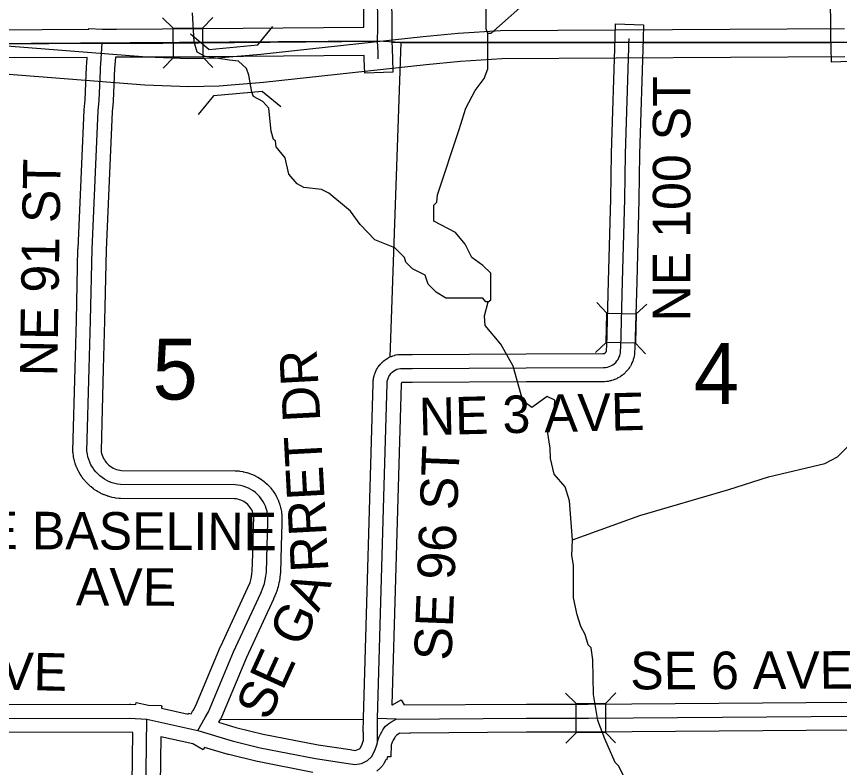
# Model space of a CAD drawing. Extents: x -1403959 to 81668, y -1400582 to 11018.
# Drawn here: x 8185.4 to 8355.3, y 8182.1 to 8337.1 of the extents above; entities that cross this region are included whole.
import ezdxf

# ---------------------------------------------------------------- set-up
doc = ezdxf.new("R2010")
doc.units = 0
for name, color, linetype in [('tdCiCoBndryTxt', 7, 'Continuous'), ('tdCiMapFrame', 7, 'Continuous'), ('tdCiRROwnerTxt', 7, 'Continuous'), ('tdCiSecText', 7, 'Continuous'), ('tdCiSectLine', 7, 'Continuous'), ('tdCoCityStreetMajor', 7, 'Continuous'), ('tdCoClipBndry', 7, 'Continuous'), ('tdCoDivCarto', 7, 'Continuous'), ('tdCoSectLinePart', 7, 'Continuous'), ('tdCoSectNmbr', 7, 'Continuous'), ('tdCoSurfBitum', 7, 'Continuous'), ('tdCoSurfEarth', 7, 'Continuous')]:
    doc.layers.add(name, color=color, linetype=linetype)

msp = doc.modelspace()

# ---------------------------------------------------------------- linework, layer by layer
at = {"layer": 'tdCiCoBndryTxt'}
for points in [[(8260.1, 8329.07), (8260.07, 8329.78), (8259.99, 8332.05), (8259.99, 8332.56), (8260.01, 8334.34), (8259.58, 8384.33), (8259.34, 8409.06), (8259.11, 8428.8), (8259.11, 8428.96), (8258.99, 8457.22)], [(8175.03, 8331.39), (8175.13, 8331.36), (8178.16, 8331.5), (8181, 8331.5), (8203.1, 8331.62)], [(8202.79, 8326.63), (8202.84, 8327.31), (8202.84, 8327.38), (8203.1, 8331.62)], [(8260.12, 8328.42), (8260.1, 8329.07)], [(8204.56, 8241.1), (8204.08, 8241.32), (8203.57, 8241.61), (8203.08, 8241.94), (8202.62, 8242.3), (8202.19, 8242.7), (8201.78, 8243.13), (8201.42, 8243.59), (8201.09, 8244.08), (8200.8, 8244.59), (8200.55, 8245.12), (8200.34, 8245.67), (8200.18, 8246.23), (8200.06, 8246.81), (8199.98, 8247.39), (8200.43, 8264.46), (8200.68, 8274.4), (8201.02, 8289.09), (8202.31, 8317.64), (8202.47, 8319.79), (8202.77, 8326.01), (8202.79, 8326.63)], [(8204.62, 8241.08), (8204.56, 8241.1)], [(8235.09, 8238.56), (8234.78, 8238.84), (8234.32, 8239.19), (8233.83, 8239.5), (8233.32, 8239.77), (8232.79, 8240), (8232.25, 8240.18), (8231.69, 8240.32), (8231.12, 8240.41), (8230.55, 8240.46), (8206.9, 8240.53), (8206.31, 8240.6), (8205.74, 8240.71), (8205.17, 8240.87), (8204.62, 8241.08)], [(8222.85, 8189.71), (8224.38, 8192.43), (8225.05, 8193.58), (8230.22, 8205.95), (8234.49, 8215.16), (8235.84, 8218.08), (8236.38, 8219.32), (8236.6, 8220.08), (8236.78, 8220.85), (8236.91, 8221.62), (8237.01, 8222.41), (8237.16, 8227.85), (8237.3, 8232.69), (8237.33, 8233.27), (8237.32, 8233.85), (8237.26, 8234.42), (8237.15, 8234.99), (8237, 8235.54), (8236.81, 8236.08), (8236.57, 8236.61), (8236.28, 8237.11), (8235.96, 8237.59), (8235.6, 8238.04), (8235.21, 8238.46)], [(8235.21, 8238.46), (8235.09, 8238.56)], [(8075.29, 8193.47), (8106.78, 8193.02), (8119.22, 8192.79), (8143.74, 8192.48), (8152.41, 8192.32), (8165.64, 8192.16), (8181.36, 8192.2), (8208.77, 8192.26), (8212.35, 8192.06)], [(8263.82, 8192.1), (8290.74, 8192.29), (8303.49, 8192.3), (8358.71, 8192.72)], [(8211.37, 8062.19), (8211.21, 8063.24), (8211.11, 8069.22), (8211.05, 8088.19), (8211.24, 8095.69), (8211.69, 8120.14), (8211.72, 8143.95), (8212.35, 8192.06)], [(8212.35, 8192.06), (8222.85, 8189.71)], [(8259.93, 8187.27), (8259.96, 8188.17), (8259.96, 8192.03), (8259.96, 8192.23)], [(8259.93, 8187.27), (8260.11, 8187.85), (8260.32, 8188.41), (8260.56, 8188.96), (8260.83, 8189.49), (8261.06, 8189.89), (8261.33, 8190.26), (8261.63, 8190.61), (8261.97, 8190.92), (8262.33, 8191.2), (8262.72, 8191.44), (8263.82, 8192.1)], [(8263.82, 8192.1), (8259.96, 8192.23)], [(8222.85, 8189.71), (8229.94, 8187.58), (8235.76, 8186.17), (8247.18, 8183.95), (8253.9, 8182.92), (8255.38, 8182.7), (8256.62, 8182.93), (8257.87, 8183.52), (8258.72, 8184.27), (8259.4, 8185.58), (8259.8, 8186.76), (8259.93, 8187.27)]]:
    msp.add_lwpolyline(points, dxfattribs=at)
at = {"layer": 'tdCiMapFrame'}
for points in [[(8311.87, 8331.56), (8311.9, 8332.62)], [(8310.1, 8267.65), (8310.14, 8267.87), (8310.16, 8268.27), (8310.2, 8268.73), (8310.57, 8282.42), (8311, 8299.43), (8311.18, 8308.81), (8311.84, 8330.66), (8311.87, 8331.56)], [(8266.01, 8264.46), (8267.08, 8264.45), (8290.68, 8264.59), (8306.62, 8264.65), (8307.02, 8264.68), (8307.41, 8264.75), (8307.79, 8264.87), (8308.16, 8265.03), (8308.51, 8265.22), (8308.83, 8265.46), (8309.13, 8265.73), (8309.39, 8266.03), (8309.62, 8266.36), (8309.81, 8266.72), (8309.96, 8267.09), (8310.07, 8267.47), (8310.1, 8267.65)], [(8261.35, 8240.34), (8261.96, 8261.3), (8261.97, 8261.69), (8262.03, 8262.07), (8262.14, 8262.43), (8262.29, 8262.79), (8262.48, 8263.12), (8262.71, 8263.42), (8262.98, 8263.7), (8263.27, 8263.94), (8263.6, 8264.14), (8263.95, 8264.3), (8264.31, 8264.41), (8264.69, 8264.48), (8266.01, 8264.46)], [(8259.96, 8192.23), (8261.35, 8240.34)]]:
    msp.add_lwpolyline(points, dxfattribs=at)
at = {"layer": 'tdCiRROwnerTxt'}
msp.add_lwpolyline([(8203.1, 8331.62), (8206.07, 8331.64), (8215.61, 8331.66), (8259.99, 8332.05)], dxfattribs=at)
at = {"layer": 'tdCiSecText'}
for points in [[(8225.93, 8336.92), (8223.81, 8334.76), (8223.87, 8328.71)], [(8215.6, 8336.83), (8217.76, 8334.71), (8223.81, 8334.76)], [(8215.7, 8326.5), (8217.82, 8328.66), (8217.76, 8334.71)], [(8225.98, 8326.63), (8223.87, 8328.71), (8217.82, 8328.66)], [(8305.25, 8278.11), (8307.33, 8275.91), (8313.38, 8275.75)], [(8315.53, 8277.78), (8313.38, 8275.75), (8313.22, 8269.7)], [(8304.98, 8267.78), (8307.17, 8269.86), (8307.33, 8275.91)], [(8315.3, 8267.5), (8313.22, 8269.7), (8307.17, 8269.86)], [(8298.8, 8197.45), (8300.95, 8195.32), (8307, 8195.34)], [(8309.13, 8197.49), (8307, 8195.34), (8307.02, 8189.29)], [(8298.84, 8187.12), (8300.97, 8189.27), (8300.95, 8195.32)], [(8309.12, 8187.2), (8307.02, 8189.29), (8300.97, 8189.27)]]:
    msp.add_lwpolyline(points, dxfattribs=at)
at = {"layer": 'tdCiSectLine'}
for points in [[(8353.7, 8327.73), (8353.61, 8330.63), (8353.53, 8333.01), (8353.52, 8333.09), (8353.03, 8409.03)], [(8262.51, 8381.46), (8262.91, 8334.36), (8262.91, 8334.34), (8262.91, 8334.31), (8262.89, 8332.54), (8262.89, 8332.1), (8263.02, 8328.52), (8263.12, 8325.62), (8257.32, 8325.42), (8257.22, 8328.32), (8257.19, 8329.12), (8215.63, 8328.76), (8215.62, 8328.76), (8206.08, 8328.74), (8206.02, 8328.74), (8206.02, 8328.74), (8205.83, 8328.73), (8205.74, 8327.13), (8205.74, 8327.12), (8205.73, 8327.12), (8205.69, 8326.47), (8205.37, 8319.65), (8205.37, 8319.6), (8205.37, 8319.58), (8205.21, 8317.47), (8203.93, 8288.99), (8203.58, 8274.34), (8203.58, 8274.33), (8203.33, 8264.38), (8203.33, 8264.38), (8202.89, 8247.54), (8202.92, 8247.29), (8202.99, 8246.94), (8203.09, 8246.59), (8203.22, 8246.25), (8203.38, 8245.92), (8203.56, 8245.61), (8203.76, 8245.31), (8203.98, 8245.02), (8204.23, 8244.76), (8204.5, 8244.51), (8204.78, 8244.29), (8205.09, 8244.09), (8205.4, 8243.91), (8205.73, 8243.76), (8206.07, 8243.63), (8206.42, 8243.54), (8206.77, 8243.46), (8207.08, 8243.43), (8230.55, 8243.36), (8230.73, 8243.35), (8230.77, 8243.35), (8231.35, 8243.31), (8231.5, 8243.29), (8231.58, 8243.28), (8232.15, 8243.19), (8232.25, 8243.17), (8232.38, 8243.14), (8232.94, 8243), (8233, 8242.99), (8233.17, 8242.93), (8233.72, 8242.75), (8233.73, 8242.75), (8233.91, 8242.68), (8233.94, 8242.67), (8234.47, 8242.44), (8234.61, 8242.38), (8234.68, 8242.34), (8235.19, 8242.07), (8235.28, 8242.02), (8235.4, 8241.95), (8235.88, 8241.64), (8235.93, 8241.61), (8236.08, 8241.5), (8236.54, 8241.15), (8236.54, 8241.15), (8236.69, 8241.03), (8236.72, 8241), (8237.15, 8240.62), (8237.26, 8240.51), (8237.32, 8240.45), (8237.71, 8240.03), (8237.78, 8239.95), (8237.87, 8239.85), (8238.23, 8239.4), (8238.26, 8239.36), (8238.37, 8239.21), (8238.69, 8238.73), (8238.7, 8238.72), (8238.8, 8238.56), (8238.81, 8238.53), (8239.1, 8238.03), (8239.17, 8237.89), (8239.2, 8237.82), (8239.44, 8237.29), (8239.49, 8237.19), (8239.53, 8237.07), (8239.73, 8236.53), (8239.75, 8236.47), (8239.8, 8236.3), (8239.95, 8235.75), (8239.96, 8235.74), (8240, 8235.55), (8240.01, 8235.52), (8240.11, 8234.95), (8240.14, 8234.8), (8240.15, 8234.72), (8240.21, 8234.14), (8240.21, 8234.04), (8240.22, 8233.91), (8240.23, 8233.33), (8240.23, 8233.27), (8240.23, 8233.09), (8240.19, 8232.57), (8240.06, 8227.77), (8240.06, 8227.77), (8239.91, 8222.33), (8239.9, 8222.22), (8239.89, 8222.06), (8239.8, 8221.28), (8239.79, 8221.25), (8239.77, 8221.12), (8239.64, 8220.34), (8239.62, 8220.28), (8239.6, 8220.19), (8239.43, 8219.42), (8239.4, 8219.33), (8239.39, 8219.27), (8239.17, 8218.51), (8239.13, 8218.38), (8239.06, 8218.21), (8239.04, 8218.16), (8238.5, 8216.92), (8238.47, 8216.86), (8232.88, 8204.78), (8227.72, 8192.46), (8227.65, 8192.3), (8227.56, 8192.13), (8227.56, 8192.12), (8227.16, 8191.45), (8230.7, 8190.38), (8236.38, 8189.01), (8247.68, 8186.81), (8254.33, 8185.79), (8255.33, 8185.64), (8255.72, 8185.72), (8256.25, 8185.97), (8256.39, 8186.09), (8256.7, 8186.68), (8257.04, 8187.76), (8257.06, 8188.22), (8257.06, 8189.41), (8256.98, 8189.41), (8256.98, 8189.42), (8256.97, 8189.42), (8257.06, 8192.31), (8259.06, 8261.39), (8259.06, 8261.4), (8259.07, 8261.78), (8259.08, 8261.88), (8259.09, 8262.07), (8259.1, 8262.13), (8259.16, 8262.51), (8259.18, 8262.63), (8259.23, 8262.82), (8259.24, 8262.86), (8259.35, 8263.23), (8259.39, 8263.37), (8259.46, 8263.54), (8259.47, 8263.57), (8259.61, 8263.92), (8259.68, 8264.07), (8259.77, 8264.24), (8259.77, 8264.24), (8259.97, 8264.57), (8260.06, 8264.73), (8260.16, 8264.87), (8260.4, 8265.18), (8260.41, 8265.19), (8260.53, 8265.34), (8260.63, 8265.45), (8260.9, 8265.72), (8260.92, 8265.75), (8261.06, 8265.88), (8261.16, 8265.96), (8261.46, 8266.2), (8261.51, 8266.24), (8261.66, 8266.35), (8261.75, 8266.41), (8262.08, 8266.61), (8262.15, 8266.65), (8262.32, 8266.74), (8262.39, 8266.78), (8262.74, 8266.94), (8262.84, 8266.98), (8263.02, 8267.04), (8263.08, 8267.06), (8263.44, 8267.18), (8263.56, 8267.21), (8263.75, 8267.26), (8263.79, 8267.27), (8264.17, 8267.33), (8264.31, 8267.36), (8264.5, 8267.38), (8264.69, 8267.38), (8264.73, 8267.38), (8267.1, 8267.35), (8290.66, 8267.49), (8290.67, 8267.49), (8306.5, 8267.55), (8306.64, 8267.56), (8306.72, 8267.57), (8306.79, 8267.6), (8306.86, 8267.63), (8306.93, 8267.66), (8306.99, 8267.71), (8307.05, 8267.76), (8307.1, 8267.82), (8307.15, 8267.89), (8307.18, 8267.95), (8307.21, 8268.03), (8307.23, 8268.1), (8307.25, 8268.18), (8307.26, 8268.42), (8307.26, 8268.46), (8307.27, 8268.55), (8307.3, 8268.91), (8307.67, 8282.49), (8308.1, 8299.49), (8308.28, 8308.87), (8308.28, 8308.9), (8309, 8332.71), (8309.09, 8335.61), (8314.89, 8335.43), (8314.8, 8332.53), (8314.08, 8308.74), (8313.91, 8299.37), (8313.91, 8299.35), (8313.47, 8282.34), (8313.47, 8282.34), (8313.1, 8268.65), (8313.1, 8268.54), (8313.09, 8268.45), (8313.05, 8268.06), (8313.03, 8267.72), (8313.03, 8267.68), (8313.01, 8267.49), (8313, 8267.4), (8312.94, 8267.01), (8312.92, 8266.91), (8312.87, 8266.72), (8312.87, 8266.69), (8312.76, 8266.31), (8312.71, 8266.15), (8312.65, 8266), (8312.5, 8265.63), (8312.49, 8265.61), (8312.42, 8265.43), (8312.37, 8265.34), (8312.18, 8264.98), (8312.14, 8264.91), (8312.04, 8264.75), (8312.01, 8264.71), (8311.78, 8264.38), (8311.7, 8264.27), (8311.58, 8264.12), (8311.31, 8263.82), (8311.31, 8263.82), (8311.18, 8263.68), (8311.09, 8263.59), (8310.79, 8263.32), (8310.75, 8263.28), (8310.6, 8263.16), (8310.54, 8263.12), (8310.22, 8262.88), (8310.12, 8262.81), (8309.96, 8262.71), (8309.95, 8262.7), (8309.6, 8262.51), (8309.45, 8262.42), (8309.31, 8262.36), (8308.94, 8262.2), (8308.9, 8262.19), (8308.73, 8262.12), (8308.64, 8262.09), (8308.26, 8261.97), (8308.16, 8261.95), (8307.98, 8261.9), (8307.94, 8261.9), (8307.55, 8261.82), (8307.39, 8261.8), (8307.23, 8261.78), (8306.83, 8261.75), (8306.81, 8261.75), (8306.63, 8261.74), (8290.69, 8261.69), (8267.1, 8261.55), (8267.08, 8261.55), (8267.04, 8261.55), (8264.97, 8261.57), (8264.97, 8261.57), (8264.95, 8261.56), (8264.93, 8261.54), (8264.91, 8261.53), (8264.9, 8261.51), (8264.89, 8261.49), (8264.88, 8261.46), (8264.87, 8261.44), (8264.87, 8261.42), (8264.86, 8261.22), (8262.95, 8195.04), (8262.95, 8195.03), (8263.06, 8195.03), (8264.82, 8196.08), (8265.46, 8195.01), (8290.72, 8195.19), (8290.74, 8195.19), (8303.47, 8195.2), (8402.39, 8195.96)], [(8180.99, 8334.4), (8200.37, 8334.51), (8200.38, 8334.69), (8203.18, 8334.52), (8206.05, 8334.54), (8206.06, 8334.54), (8215.59, 8334.56), (8257.11, 8334.93), (8256.72, 8379.7)], [(8181.35, 8195.1), (8208.76, 8195.17), (8208.77, 8195.17), (8208.93, 8195.16), (8210.06, 8195.1), (8210.16, 8195.53), (8212.69, 8194.96), (8215.29, 8194.93), (8215.29, 8194.81), (8215.41, 8194.8), (8215.39, 8194.36), (8220.85, 8193.13), (8220.91, 8193.32), (8221.46, 8193.16), (8221.85, 8193.85), (8221.86, 8193.88), (8221.87, 8193.89), (8222.44, 8194.88), (8227.54, 8207.07), (8227.59, 8207.17), (8233.19, 8219.27), (8233.64, 8220.3), (8233.79, 8220.81), (8233.93, 8221.43), (8234.04, 8222.05), (8234.11, 8222.62), (8234.26, 8227.93), (8234.39, 8232.77), (8234.4, 8232.87), (8234.43, 8233.33), (8234.42, 8233.67), (8234.38, 8234), (8234.32, 8234.34), (8234.23, 8234.66), (8234.12, 8234.98), (8233.98, 8235.29), (8233.81, 8235.59), (8233.62, 8235.87), (8233.41, 8236.13), (8233.18, 8236.38), (8232.93, 8236.61), (8232.66, 8236.81), (8232.37, 8236.99), (8232.07, 8237.15), (8231.76, 8237.29), (8231.44, 8237.39), (8231.11, 8237.48), (8230.77, 8237.53), (8230.43, 8237.56), (8206.89, 8237.62), (8206.71, 8237.63), (8206.54, 8237.65), (8205.96, 8237.72), (8205.93, 8237.72), (8205.75, 8237.75), (8205.74, 8237.75), (8205.16, 8237.87), (8204.98, 8237.91), (8204.94, 8237.92), (8204.38, 8238.08), (8204.24, 8238.13), (8204.16, 8238.15), (8203.61, 8238.36), (8203.51, 8238.4), (8203.4, 8238.44), (8203.35, 8238.47), (8202.87, 8238.69), (8202.8, 8238.72), (8202.67, 8238.79), (8202.15, 8239.08), (8202.12, 8239.1), (8201.96, 8239.2), (8201.47, 8239.52), (8201.47, 8239.52), (8201.31, 8239.64), (8201.29, 8239.65), (8200.83, 8240.02), (8200.7, 8240.12), (8200.65, 8240.16), (8200.22, 8240.56), (8200.13, 8240.65), (8200.06, 8240.72), (8199.66, 8241.15), (8199.6, 8241.22), (8199.51, 8241.32), (8199.15, 8241.78), (8199.12, 8241.82), (8199.01, 8241.96), (8198.68, 8242.45), (8198.68, 8242.46), (8198.58, 8242.63), (8198.57, 8242.64), (8198.28, 8243.15), (8198.2, 8243.3), (8198.17, 8243.35), (8197.92, 8243.89), (8197.87, 8244.01), (8197.83, 8244.09), (8197.63, 8244.64), (8197.59, 8244.74), (8197.55, 8244.86), (8197.39, 8245.42), (8197.37, 8245.48), (8197.34, 8245.64), (8197.21, 8246.22), (8197.21, 8246.24), (8197.18, 8246.43), (8197.18, 8246.44), (8197.1, 8247.02), (8197.08, 8247.2), (8197.08, 8247.39), (8197.08, 8247.47), (8197.53, 8264.53), (8197.78, 8274.47), (8198.12, 8289.16), (8198.13, 8289.22), (8199.41, 8317.77), (8199.42, 8317.83), (8199.42, 8317.86), (8199.57, 8319.96), (8199.9, 8326.77), (8199.9, 8326.82), (8199.9, 8326.83), (8199.94, 8327.49), (8200.02, 8328.7), (8181.01, 8328.6)], [(8359.5, 8327.93), (8353.7, 8327.73)], [(8208.86, 8146.86), (8209.41, 8189.32), (8208.69, 8189.36), (8181.36, 8189.3)], [(8402.4, 8190.16), (8303.51, 8189.4), (8303.49, 8189.4), (8290.75, 8189.39), (8266.63, 8189.22), (8266.63, 8189.11), (8264.58, 8189.17), (8264.23, 8188.96), (8263.97, 8188.8), (8263.84, 8188.7), (8263.72, 8188.59), (8263.6, 8188.46), (8263.51, 8188.32), (8263.38, 8188.11), (8263.18, 8187.71), (8263, 8187.31), (8262.85, 8186.9), (8262.81, 8186.78), (8262.73, 8184.28), (8262.04, 8184.3), (8261.83, 8183.64), (8261.68, 8183.68), (8261.29, 8182.92), (8261.23, 8182.82), (8261.13, 8182.66), (8261.02, 8182.51), (8260.9, 8182.36), (8260.77, 8182.22), (8260.64, 8182.1), (8259.79, 8181.35)], [(8246.63, 8181.1), (8235.2, 8183.32), (8235.19, 8183.33), (8235.08, 8183.35), (8229.26, 8184.76), (8229.19, 8184.78), (8229.11, 8184.8), (8224.25, 8186.26), (8223.96, 8185.76), (8221.8, 8186.97), (8215.21, 8188.45), (8214.62, 8143.93)]]:
    msp.add_lwpolyline(points, dxfattribs=at)
at = {"layer": 'tdCoCityStreetMajor'}
for points in [[(8262.87, 8331.86), (8264.77, 8331.74)], [(8264.77, 8331.74), (8262.52, 8266.79)], [(8264.77, 8331.74), (8308.84, 8331.75)], [(8314.64, 8331.75), (8353.5, 8331.76)], [(8227.48, 8192.08), (8257.03, 8192.04)]]:
    msp.add_lwpolyline(points, dxfattribs=at)
at = {"layer": 'tdCoClipBndry'}
msp.add_lwpolyline([(8548.71, 8333.06), (8456.95, 8332.24), (8452.45, 8332.23), (8407.29, 8332.02), (8401.49, 8332), (8359.52, 8331.8), (8264.77, 8331.74), (8259.96, 8332.05), (8167.96, 8331.4), (8164.04, 8331.29), (8119.15, 8330.76), (8075.46, 8330.25), (8067.58, 8330.29), (7980.54, 8330.95), (7967.65, 8331.15), (7880.95, 8331.12), (7870.82, 8331.05), (7853.18, 8331.04)], dxfattribs=at)
at = {"layer": 'tdCoDivCarto'}
for points in [[(7852.18, 8319.65), (7881.11, 8318.59), (7890.2, 8318.52), (7899.67, 8319.01), (7905.63, 8319.7), (7939.69, 8325.31), (7970.31, 8330.29), (7978.7, 8331.64), (7987.53, 8332.67), (7993.27, 8333.04), (8058.49, 8333.27), (8083.76, 8333.12), (8126.45, 8333.4), (8149.39, 8333.35), (8160.56, 8332.85), (8212.31, 8328.79), (8221.01, 8328.48), (8226.94, 8328.61), (8235.89, 8329.35), (8269.38, 8333), (8276.59, 8333.73), (8285.37, 8334.26), (8356.38, 8334.67)], [(7851.99, 8313.85), (7880.93, 8312.79), (7890.34, 8312.72), (7895.89, 8312.92), (7903.27, 8313.55), (7911.47, 8314.7), (7940.61, 8319.58), (7971.26, 8324.57), (7979.48, 8325.89), (7988.12, 8326.9), (7993.46, 8327.24), (8058.5, 8327.46), (8083.78, 8327.32), (8126.46, 8327.59), (8149.27, 8327.55), (8160.19, 8327.06), (8211.95, 8323), (8220.95, 8322.68), (8227.26, 8322.82), (8236.45, 8323.57), (8269.98, 8327.22), (8277.06, 8327.94), (8285.61, 8328.46), (8356.43, 8328.86)]]:
    msp.add_lwpolyline(points, dxfattribs=at)
at = {"layer": 'tdCoSurfBitum'}
for points in [[(8306.75, 8432.15), (8307.82, 8428.03), (8308.13, 8425.13), (8308.89, 8422.53), (8310.43, 8418.87), (8315.02, 8411.24), (8320.37, 8404.22), (8321.75, 8400.4), (8321.76, 8392.77), (8320.84, 8390.63), (8319.77, 8389.56), (8315.35, 8380.55), (8314.6, 8375.97), (8314.14, 8375.2), (8313.53, 8372.46), (8312.16, 8368.94), (8306.52, 8361.3), (8301.64, 8356.11), (8297.22, 8349.08), (8291.12, 8340.52), (8283.33, 8333.65), (8282.72, 8333.65)], [(8282.78, 8278.22), (8283.39, 8278.68), (8283.39, 8284.18), (8281.71, 8285.7), (8279.41, 8287.38), (8278.04, 8290.13), (8276.05, 8292.57), (8271.62, 8294.86), (8271.61, 8298.22), (8272.22, 8298.83), (8272.37, 8300.35), (8276.79, 8313.79), (8278.16, 8318.22), (8280.14, 8321.89), (8281.97, 8324.33), (8282.73, 8326.32), (8282.72, 8333.65), (8282.42, 8334.56), (8282.4, 8353.34)], [(8300.25, 8229.07), (8299.63, 8237.17), (8298.71, 8240.07), (8296.41, 8242.66), (8295.65, 8245.87), (8295.64, 8248), (8295.03, 8251.51), (8296.4, 8255.03), (8296.55, 8257.93), (8295.02, 8258.69), (8291.82, 8256.4), (8289.98, 8257.77), (8287.99, 8264.94), (8285.39, 8269.52), (8282.18, 8273.34), (8282.02, 8275.32), (8282.78, 8278.22), (8282.33, 8278.22), (8281.71, 8278.99), (8274.08, 8278.98), (8272.09, 8280.2), (8270.41, 8281.88), (8269.8, 8283.71), (8267.2, 8285.08), (8265.82, 8286.45), (8265.52, 8287.37), (8263.53, 8289.35), (8259.4, 8291.03), (8256.35, 8294.23), (8254.36, 8296.98), (8249.92, 8300.64), (8248.4, 8301.4), (8244.73, 8301.86), (8243.35, 8302.62), (8241.67, 8304.6), (8240.91, 8307.96), (8239.07, 8310.25), (8238.92, 8311.47), (8238.46, 8311.77), (8238, 8313.45), (8237.54, 8318.19), (8236.31, 8319.56), (8234.33, 8320.63), (8234.02, 8321.54), (8233.4, 8325.05), (8232.94, 8326.43), (8231.26, 8327.95), (8229.43, 8328.1), (8224.39, 8328.86), (8222.71, 8329.78), (8222.1, 8331.92), (8221.78, 8337.87)], [(8314.2, 8173.51), (8309.77, 8182.36), (8309, 8183.12), (8306.86, 8188.01), (8305.48, 8191.82), (8304.56, 8197.17), (8304.4, 8204.34), (8304.09, 8206.79), (8303.48, 8207.4), (8302.86, 8209.53), (8301.95, 8211.21), (8301.18, 8213.65), (8300.41, 8217.16), (8300.41, 8223.88), (8300.1, 8225.87), (8300.25, 8229.07), (8314.14, 8234.12), (8332.46, 8239.48), (8340.7, 8242.09), (8352.31, 8244.85), (8354.9, 8246.22), (8360.85, 8252.18)]]:
    msp.add_lwpolyline(points, dxfattribs=at)
at = {"layer": 'tdCoSurfEarth'}
for p, q in [((8235.25, 8331.3), (8238.36, 8335.06)), ((8225.12, 8330.36), (8221.37, 8333.48)), ((8225.12, 8330.36), (8235.25, 8331.3)), ((8236.23, 8321.68), (8226.09, 8320.74)), ((8236.23, 8321.68), (8239.98, 8318.57)), ((8226.09, 8320.74), (8222.91, 8316.91))]:
    msp.add_line(p, q, dxfattribs=at)

# ---------------------------------------------------------------- texts
at = {"layer": 'tdCoSectLinePart'}
for s, rotation, p in [('5', 0.0032, (8213.5, 8258.06)), ('4', 0.004, (8325.23, 8257.15))]:
    msp.add_text(s, height=12.57, rotation=rotation, dxfattribs=at).set_placement(p)
at = {"layer": 'tdCoSectNmbr'}
for s, rotation, p in [('NE 100 ST', 89.9724, (8324.53, 8274.19)), ('NE 91 ST', 89.0847, (8193.84, 8262.82)), ('RRET DR', 93.0792, (8249.84, 8222.63)), ('NE 3 AVE', 1.4036, (8268.59, 8250.66)), ('SE 96 ST', 87.7728, (8275.22, 8204.09)), ('E BASELINE', 359.7506, (8178.8, 8227.2)), ('AVE', 359.7506, (8197.67, 8215.56)), ('SE GA', 65.5116, (8237.49, 8191.49)), ('SE 6 AVE', 358.7748, (8149.79, 8198.89)), ('SE 6 AVE', 0.2302, (8312.16, 8198.21))]:
    msp.add_text(s, height=7.738, rotation=rotation, dxfattribs=at).set_placement(p)

doc.saveas('drawing.dxf')
